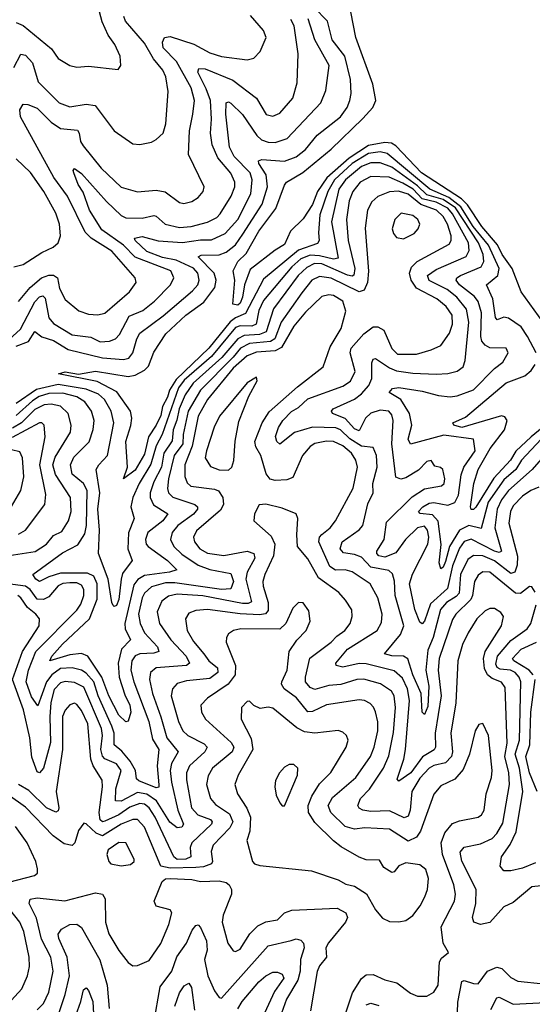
# Model space of a CAD drawing. Extents: x 1443846 to 1577407, y 839182 to 927291.
# Tile 528 of 535: x 1567170 to 1569367, y 908194 to 912411. Entities that reach past the tile are written whole.
import ezdxf

# ---------------------------------------------------------------- set-up
doc = ezdxf.new("R2010")
doc.units = 0

msp = doc.modelspace()

# ---------------------------------------------------------------- linework, layer by layer
at = {"layer": '0CON20XD'}
for points in [[(1569382.8, 910985), (1569346.7, 911055), (1569319.7, 911095), (1569265, 911133.5), (1569245, 911136.4), (1569216.2, 911126.2), (1569209.7, 911135), (1569197.5, 911215), (1569171.2, 911275), (1569218.6, 911315), (1569224.5, 911345), (1569178.6, 911445), (1569113.2, 911525), (1569059.9, 911609.9), (1569009.2, 911649.2), (1568927.4, 911685), (1568745, 911838.2), (1568715, 911845.3), (1568665, 911837.8), (1568595, 911795.4), (1568519.5, 911725), (1568490.8, 911675), (1568456.8, 911575), (1568451.1, 911498.9), (1568452.8, 911465), (1568446.7, 911453.3), (1568365, 911423.6), (1568215, 911299.4), (1568137.7, 911152.3), (1568095, 911134.7), (1568072.5, 911117.5), (1567981, 911005), (1567840, 910870), (1567811.5, 910825), (1567803.5, 910795), (1567782.2, 910755), (1567775, 910716.1), (1567755, 910674.4), (1567721.5, 910625), (1567705, 910550.8), (1567665, 910481.1), (1567614.4, 910445), (1567632, 910495), (1567624.7, 910604.7), (1567646.8, 910673.2), (1567650.5, 910705), (1567645.3, 910735), (1567586.7, 910816.7), (1567501.6, 910861.6), (1567336.2, 910895), (1567365, 910902.5), (1567422.3, 910892.3), (1567495, 910905.5), (1567635, 910883), (1567665, 910888.2), (1567705, 910909.5), (1567722.1, 910927.9), (1567745, 910986.7), (1567795.9, 911065), (1567882.2, 911145), (1567959.2, 911200.8), (1568005.6, 911264.4), (1568012.2, 911295), (1568003.5, 911325), (1567934.7, 911395.3), (1567947.4, 911402.6), (1568025, 911404.8), (1568054.9, 911415.1), (1568095, 911447.5), (1568126.8, 911493.2), (1568208.7, 911621.3), (1568231.7, 911695), (1568226.7, 911746.6), (1568194.2, 911795), (1568193.1, 911806.9), (1568207.5, 911812.5), (1568305, 911804.8), (1568355, 911824.3), (1568394.9, 911855.1), (1568445, 911917.3), (1568545.3, 911995), (1568573.4, 912035), (1568585.3, 912065), (1568591.1, 912095), (1568587, 912155), (1568562.8, 912255), (1568509.8, 912325), (1568489.5, 912405), (1568431.2, 912465)], [(1567145, 912206.9), (1567175, 912263.3), (1567195, 912259.6), (1567225, 912226.9), (1567248.6, 912145), (1567338.5, 912055), (1567385, 912037.8), (1567455, 912049.3), (1567493.3, 912043.3), (1567574.6, 911934.6), (1567655, 911879.4), (1567685, 911876.5), (1567735, 911886.9), (1567755, 911898.6), (1567784.6, 911925.4), (1567796.7, 911965), (1567805.8, 912104.2), (1567796, 912166), (1567783.6, 912195), (1567743.9, 912243.9), (1567705, 912311.3), (1567623.3, 912405), (1567616.2, 912425)], [(1567155, 912400), (1567185, 912386.9), (1567306.9, 912286.9), (1567335, 912245.8), (1567385, 912215.6), (1567415, 912208.1), (1567465, 912212.9), (1567592, 912198), (1567603.8, 912215), (1567600.8, 912255), (1567577.8, 912305), (1567548.5, 912345), (1567522.8, 912402.8), (1567511.6, 912445)], [(1567165, 911204), (1567215, 911264.8), (1567264.2, 911305.8), (1567295, 911317.7), (1567315, 911316.9), (1567332, 911305), (1567340.3, 911260.3), (1567365, 911212.5), (1567423.8, 911163.8), (1567465, 911149.3), (1567505, 911146.8), (1567535.3, 911154.7), (1567640.8, 911245), (1567668.5, 911285), (1567665.5, 911305), (1567565, 911419.8), (1567476.1, 911476.1), (1567450.7, 911500.7), (1567375.2, 911655), (1567315.8, 911735.8), (1567173.9, 911995), (1567170.4, 912025), (1567185, 912049.5), (1567205, 912048.2), (1567245, 912032.4), (1567305, 911972.6), (1567344.5, 911945), (1567417.6, 911937.6), (1567425.2, 911925.2), (1567430.3, 911890.3), (1567441.4, 911871.4), (1567519.2, 911775), (1567605, 911694.6), (1567675, 911673.9), (1567755, 911680.7), (1567794, 911674), (1567855, 911628.9), (1567873.8, 911623.8), (1567907.7, 911632.3), (1567935, 911649.5), (1567956.4, 911675), (1567961.1, 911695), (1567893.3, 911833.3), (1567898, 911935), (1567912.7, 912007.3), (1567919.6, 912065), (1567905, 912120), (1567842.2, 912232.2), (1567785, 912290.8), (1567781.6, 912315), (1567791.1, 912335), (1567815, 912338.8), (1567916.8, 912306.8), (1567985, 912270), (1568035, 912253.4), (1568145, 912239.2), (1568173.1, 912246.9), (1568201.1, 912275), (1568226.4, 912335), (1568215.5, 912365), (1568159.2, 912429.2)], [(1569431.2, 911091.2), (1569319.2, 911245), (1569280.5, 911345), (1569237.6, 911405), (1569217.3, 911447.3), (1569149.9, 911525), (1569088.4, 911618.4), (1569063.3, 911643.3), (1568892.6, 911755), (1568781.7, 911871.7), (1568762.8, 911882.8), (1568735, 911885.7), (1568665, 911872.1), (1568581.5, 911818.5), (1568485.9, 911734.1), (1568446.9, 911675), (1568425, 911619.7), (1568385, 911558.2), (1568330.6, 911505), (1568305, 911448.1), (1568265.2, 911424.8), (1568158.2, 911341.8), (1568133.7, 911276.3), (1568125, 911222.7), (1568115, 911196.9), (1568105, 911188.6), (1568083.3, 911193.3), (1568092.2, 911295), (1568084.8, 911335.2), (1568104.8, 911375), (1568140.7, 911409.3), (1568194.9, 911505), (1568267.3, 911602.7), (1568305, 911702.5), (1568313.9, 911716.1), (1568383.4, 911756.6), (1568505, 911856.7), (1568641.2, 911988.8), (1568683.5, 912035), (1568696.4, 912065), (1568683.5, 912135), (1568610, 912335), (1568588.9, 912445)], [(1567125, 911041.2), (1567173.9, 911086.1), (1567235, 911203.1), (1567255, 911223.8), (1567269.1, 911229.1), (1567278.8, 911218.8), (1567294.9, 911134.9), (1567315, 911109.7), (1567395, 911061.3), (1567475, 911051.6), (1567515, 911031.4), (1567555, 911033.9), (1567580.4, 911045), (1567597.5, 911062.5), (1567639.2, 911140.8), (1567698, 911165), (1567747.6, 911205), (1567815.9, 911275), (1567830, 911305), (1567817.3, 911335), (1567664.4, 911394.4), (1567615.5, 911445), (1567521.6, 911511.6), (1567469.6, 911595), (1567442.2, 911672.2), (1567421, 911705), (1567401.8, 911755), (1567399.2, 911765), (1567405, 911773.8), (1567435, 911752.9), (1567542.4, 911632.4), (1567605, 911573.2), (1567625, 911563), (1567695, 911561.3), (1567745, 911572.5), (1567755, 911570), (1567793.5, 911535), (1567855, 911521.1), (1567905, 911525.2), (1567975, 911543.9), (1568014.3, 911564.3), (1568029.6, 911580.4), (1568077, 911655), (1568092.1, 911695), (1568092.6, 911715), (1568075, 911753.8), (1568019.8, 911819.8), (1567994.3, 911875), (1567987.3, 911925), (1567991.5, 911985), (1567987.4, 912065), (1567969.6, 912115), (1567933, 912187), (1567937.3, 912202.7), (1567965, 912200.6), (1568082.9, 912152.9), (1568185.4, 912075), (1568225.9, 912005.9), (1568255, 911997.9), (1568285, 912010.4), (1568340.4, 912075), (1568358.5, 912141.5), (1568363.9, 912265), (1568345.9, 912385), (1568332.3, 912412.3)], [(1568434.8, 912325), (1568405.9, 912415)], [(1567155, 911012.9), (1567207.6, 911032.4), (1567235, 911076.1), (1567265, 911053.3), (1567315, 911036.6), (1567378.1, 910998.1), (1567525, 910962.4), (1567615, 910955.7), (1567637.9, 910962.1), (1567655.5, 910984.5), (1567671.7, 911045), (1567685, 911068.4), (1567785, 911142.3), (1567910.8, 911249.2), (1567932.9, 911275), (1567939.4, 911295), (1567933.3, 911325), (1567915, 911346.3), (1567840.8, 911380.8), (1567782.2, 911392.2), (1567715, 911418.2), (1567665.4, 911465), (1567661.9, 911475), (1567695, 911482), (1567763.5, 911463.5), (1567867.6, 911457.6), (1567945, 911468), (1567992.3, 911467.7), (1568050.9, 911495), (1568104.8, 911555), (1568160.3, 911665), (1568166.8, 911725), (1568157.7, 911755), (1568089.4, 911825), (1568069.4, 911865), (1568052.9, 912007.1), (1568055, 912055.8), (1568065, 912059.5), (1568075, 912054.5), (1568125.5, 912005.5), (1568185.7, 911915.7), (1568206.6, 911896.6), (1568235, 911886.5), (1568265, 911885.7), (1568317, 911903), (1568461.1, 912055), (1568482.3, 912107.7), (1568496.7, 912215), (1568434.8, 912325)], [(1567145, 911353.1), (1567185, 911362.9), (1567265, 911413.8), (1567313.3, 911436.7), (1567335.6, 911455), (1567344.6, 911485), (1567341.2, 911535), (1567325, 911583.1), (1567274.2, 911675), (1567216.2, 911756.1), (1567154.7, 911815)], [(1569405, 910614.8), (1569320.5, 910525), (1569296.2, 910485), (1569245, 910440), (1569178.1, 910345), (1569147.8, 910232.2), (1569095, 910244.4), (1569055, 910224.2), (1569011.4, 910155), (1568995, 910090), (1568985, 910065.5), (1568975, 910058.6), (1568967.6, 910085), (1568976.7, 910163.3), (1568963.1, 910263.1), (1568939.7, 910289.7), (1568886.5, 910296.5), (1568878.5, 910305), (1568897.8, 910325), (1568925, 910340.3), (1568945, 910343.2), (1569005, 910332.4), (1569035, 910343.8), (1569051.2, 910375), (1569062.2, 910462.2), (1569073.7, 910495), (1569122.2, 910565), (1569114.7, 910614.7), (1568987.9, 910632.1), (1568845, 910593.6), (1568834.8, 910615), (1568850.7, 910675), (1568840.9, 910725), (1568803.9, 910783.9), (1568753.8, 910815), (1568767.8, 910832.2), (1568795, 910835.2), (1568895, 910820.6), (1568965, 910801.3), (1569015, 910795.6), (1569045, 910800), (1569114.6, 910825.4), (1569205, 910917.5), (1569240.5, 910945), (1569262.9, 910985), (1569255, 911004), (1569185, 911005.8), (1569165, 911017.6), (1569150.9, 911035), (1569146.5, 911055), (1569149.1, 911155), (1569134.9, 911204.9), (1569119.4, 911225), (1569055.2, 911275), (1569040.6, 911295), (1569043.9, 911305), (1569059.6, 911315), (1569147.3, 911352.7), (1569158.9, 911375), (1569156.8, 911405), (1569135.7, 911455), (1569038.1, 911605), (1568985, 911640.9), (1568915, 911661), (1568875, 911699.9), (1568765, 911779.4), (1568715, 911798), (1568675, 911797.7), (1568635, 911783.2), (1568565.9, 911725), (1568537.7, 911685), (1568506.6, 911545), (1568535, 911389.5), (1568515, 911385.5), (1568455, 911400.4), (1568415, 911402.6), (1568375, 911386.3), (1568337, 911353), (1568215, 911208.9), (1568194.3, 911165), (1568183.3, 911106.7), (1568165, 911099.1), (1568115, 911099.7), (1568095, 911092.2), (1567991.8, 910968.2), (1567875, 910867.8), (1567849.9, 910835), (1567780.5, 910635), (1567755, 910586), (1567731.9, 910508.1), (1567681.5, 910425), (1567655.2, 910365), (1567646.5, 910325), (1567660, 910275), (1567636.5, 910213.5), (1567633.1, 910145), (1567652.2, 910095), (1567611.1, 910038.9), (1567604.3, 910014.3), (1567595, 909927.1), (1567585, 909902.5), (1567575, 909897.1), (1567571.3, 909901.3), (1567564.4, 909914.4), (1567549, 910015), (1567508.2, 910125), (1567512.7, 910225), (1567505.1, 910315), (1567513.4, 910385), (1567498.2, 910485), (1567508.9, 910505), (1567546.7, 910545), (1567573.7, 910685), (1567562, 910735), (1567534, 910785), (1567507.2, 910807.2), (1567455, 910828.9), (1567335, 910848.2), (1567242.5, 910827.5), (1567155, 910767.6)], [(1569405, 910529.4), (1569366.1, 910483.9), (1569265, 910394.1), (1569235.1, 910354.9), (1569216, 910315), (1569205.9, 910235), (1569234.7, 910135), (1569225, 910129), (1569205.2, 910134.8), (1569105, 910185.5), (1569075, 910176.8), (1569055, 910147.5), (1569025, 910071.4), (1569003.2, 909975), (1568930.4, 909909.6), (1568905, 909834.5), (1568895, 909823.6), (1568885, 909830), (1568862.8, 909885), (1568841.2, 909995), (1568853.1, 910036.9), (1568919, 910165), (1568924.1, 910195), (1568918.1, 910225), (1568905, 910241.6), (1568875, 910234.3), (1568824.1, 910185), (1568781.9, 910128.1), (1568735, 910108.8), (1568708.5, 910115), (1568700.8, 910125), (1568700.9, 910135), (1568731.9, 910185), (1568741.5, 910258.5), (1568852, 910368), (1568905, 910402.4), (1568977.1, 910415), (1568988.9, 910425), (1568991.5, 910445), (1568982.9, 910485), (1568973.6, 910493.6), (1568948.9, 910498.9), (1568932.9, 910522.9), (1568915, 910518.8), (1568878.7, 910481.3), (1568825, 910449.5), (1568802.8, 910442.8), (1568781.3, 910451.3), (1568765.5, 910594.5), (1568770.5, 910695), (1568765, 910718.1), (1568752.5, 910735), (1568715, 910738.3), (1568675, 910726.5), (1568652.1, 910705), (1568625, 910650.3), (1568605, 910658.4), (1568565, 910703.1), (1568510, 910725), (1568506.2, 910735), (1568512.9, 910745), (1568605, 910785.7), (1568635, 910809.1), (1568666, 910845), (1568679.3, 910875), (1568678.6, 910941.4), (1568685, 910956.9), (1568695, 910960.5), (1568755, 910920), (1568785, 910907.6), (1568855, 910897), (1568955, 910892.9), (1569005, 910895.3), (1569045, 910905.9), (1569070, 910925), (1569078.8, 910951.2), (1569094.9, 911115.1), (1569085, 911172), (1569042.7, 911222.7), (1569001.9, 911255), (1568925, 911294.8), (1568917.1, 911315), (1568955, 911340.7), (1569083, 911397), (1569096.9, 911423.1), (1569092.9, 911455), (1569025, 911579.6), (1569005, 911604.1), (1568955, 911629.7), (1568895, 911644.3), (1568855.9, 911685), (1568811.4, 911711.4), (1568753.6, 911736.4), (1568675, 911740), (1568628.8, 911715), (1568597.5, 911675), (1568582.6, 911635), (1568571.2, 911555), (1568578.2, 911465), (1568606.2, 911345), (1568602.7, 911317.3), (1568595, 911313.1), (1568575, 911317.6), (1568465, 911366.2), (1568433.5, 911366.5), (1568400.4, 911349.6), (1568363, 911315), (1568257.6, 911172.4), (1568225.9, 911074.1), (1568197.5, 911062.5), (1568131.9, 911058.1), (1568105, 911044.4), (1568036.3, 910965), (1567913.5, 910855), (1567879.3, 910805), (1567853.3, 910745), (1567844.1, 910695.9), (1567827.7, 910655), (1567823.3, 910606.8), (1567788.4, 910555), (1567777.2, 910495), (1567745, 910432.2), (1567728.9, 910385), (1567728.7, 910365), (1567743.1, 910333.1), (1567804.6, 910295), (1567783.1, 910265), (1567719.5, 910215), (1567708.9, 910185), (1567711.7, 910165), (1567720.6, 910155), (1567803.3, 910095), (1567842.9, 910055), (1567812, 910045), (1567705, 910030), (1567676, 910014), (1567659.3, 909990.7), (1567620.3, 909825), (1567622.4, 909802.4), (1567644.2, 909755), (1567606.8, 909715), (1567591.6, 909655), (1567595.7, 909595), (1567621.3, 909518.7), (1567641.4, 909475), (1567646.5, 909445), (1567635, 909406.7), (1567625, 909403.8), (1567595, 909432.7), (1567552, 909515), (1567522.3, 909595), (1567462.6, 909685), (1567435, 909695.8), (1567385, 909691.1), (1567298.8, 909665), (1567307.9, 909685), (1567354.2, 909735.8), (1567468.8, 909845), (1567501.4, 909928.6), (1567501.4, 909995), (1567487.5, 910027.5), (1567461, 910041), (1567345, 910040), (1567294.9, 910025.1), (1567255, 910005.3), (1567238.5, 910015), (1567226.9, 910035), (1567353, 910127), (1567418.7, 910161.3), (1567448.6, 910208.6), (1567456.8, 910245), (1567459.8, 910395), (1567444.1, 910424.1), (1567394.7, 910465), (1567387.5, 910505), (1567402.6, 910537.4), (1567467.3, 910602.7), (1567485.4, 910655.4), (1567489.6, 910695), (1567477.7, 910735), (1567449.7, 910775), (1567415.3, 910795.3), (1567355, 910811.8), (1567295, 910810), (1567253.1, 910796.9), (1567225, 910779.2), (1567155, 910715.4)], [(1569395, 910408.8), (1569360.4, 910395), (1569325, 910370), (1569285, 910328.6), (1569273.1, 910305), (1569266.2, 910255), (1569303.7, 910113.7), (1569301.8, 910075), (1569291.9, 910045), (1569275, 910038.9), (1569205, 910093.5), (1569155, 910115.4), (1569115, 910116.2), (1569090.4, 910099.6), (1569058.9, 910035), (1569053.6, 909955), (1569040, 909940), (1568998.7, 909915), (1568973.8, 909885), (1568942.6, 909765), (1568919.6, 909710.4), (1568910.5, 909625), (1568923.5, 909556.5), (1568919.2, 909469.3), (1568905, 909435.6), (1568895, 909444.4), (1568890, 909525), (1568855, 909605.3), (1568833.4, 909673.4), (1568815, 909684.8), (1568765, 909686.2), (1568732.9, 909695), (1568802.2, 909777.8), (1568816, 909815), (1568779.8, 909945), (1568776.3, 910006.3), (1568768.3, 910038.3), (1568752.1, 910052.1), (1568675, 910066.8), (1568635, 910108.5), (1568605, 910121), (1568558.2, 910128.2), (1568543.4, 910145), (1568552.4, 910175), (1568624.3, 910225.7), (1568641.2, 910245), (1568662.4, 910337.6), (1568684.2, 910385), (1568684, 910425), (1568701.7, 910495), (1568699.6, 910545), (1568685, 910578.8), (1568635, 910584.3), (1568585, 910616.4), (1568545, 910654.5), (1568525, 910663.4), (1568425, 910665.8), (1568347.3, 910642.7), (1568285, 910593.3), (1568272.1, 910605), (1568266.4, 910626.4), (1568278.6, 910665), (1568297.9, 910695), (1568335, 910733.7), (1568365, 910750.7), (1568405, 910787.6), (1568555, 910841.3), (1568587, 910863), (1568608.1, 910905), (1568586.4, 910985), (1568590, 911005), (1568645.3, 911065), (1568685, 911096), (1568705, 911096.3), (1568731, 911081), (1568765, 911002.3), (1568788.6, 910978.6), (1568871.1, 910978.9), (1568933.5, 910996.5), (1568974.3, 911015.7), (1569012, 911068), (1569025, 911106.7), (1569023.8, 911145), (1568997, 911183), (1568957.1, 911215), (1568871.1, 911261.1), (1568847.4, 911295), (1568840, 911325), (1568849.3, 911350.7), (1568873.8, 911376.2), (1569010.5, 911449.5), (1569018.8, 911465), (1569019.1, 911485), (1569004.1, 911535), (1568985, 911568), (1568956.7, 911595), (1568889.2, 911619.2), (1568835, 911663.3), (1568793.3, 911676.7), (1568755, 911674), (1568705, 911653.4), (1568679.1, 911630.9), (1568660, 911595), (1568651, 911519), (1568664.8, 911334.8), (1568660.5, 911285), (1568646.6, 911253.4), (1568625, 911246), (1568505, 911304.3), (1568455, 911311.3), (1568421.7, 911295), (1568378.9, 911241.1), (1568290, 911115), (1568263.9, 911045), (1568245, 911033.2), (1568155.5, 911024.5), (1568116.7, 911005), (1568085, 910965.4), (1567945.4, 910825), (1567892.4, 910735), (1567870.4, 910635), (1567868.8, 910595), (1567831.5, 910545), (1567807.3, 910445), (1567803.1, 910403.1), (1567808.1, 910385), (1567826.5, 910366.5), (1567921.2, 910335), (1567931.8, 910325), (1567931.4, 910315), (1567915, 910293.8), (1567848.3, 910245), (1567823.8, 910215), (1567815.8, 910185), (1567830.5, 910155), (1567865, 910122.4), (1567935, 910074.2), (1567985, 910056.4), (1568075, 910039.2), (1568086.7, 910005), (1568075, 909973.4), (1568035, 909971.2), (1567835, 909998.6), (1567795, 909998.5), (1567735, 909981.4), (1567705, 909955.2), (1567694.3, 909935), (1567679.5, 909865), (1567686.7, 909825), (1567705.6, 909785), (1567760.4, 909725), (1567766, 909705), (1567745, 909697.6), (1567685.1, 909694.9), (1567665, 909686.1), (1567650.6, 909665), (1567647, 909625), (1567658.8, 909575), (1567722.9, 909405), (1567739, 909329), (1567766.4, 909285), (1567759, 909215), (1567766.9, 909133.1), (1567766.2, 909123.8), (1567755, 909121.6), (1567680.6, 909150.6)], [(1568815, 911473.3), (1568860.8, 911495), (1568877.5, 911515), (1568884.2, 911535.8), (1568876.7, 911555), (1568855, 911572.7), (1568805, 911583.1), (1568777.5, 911555), (1568765.7, 911515), (1568771.4, 911495), (1568785, 911478), (1568815, 911473.3)], [(1569378.4, 909958.4), (1569365, 909982.5), (1569355, 909982.9), (1569316.8, 909953.2), (1569295, 909954.8), (1569185, 910045.2), (1569155, 910046.2), (1569135, 910032.5), (1569119.8, 910005), (1569111, 909945), (1569103, 909927), (1569039.3, 909865), (1569025, 909842.3), (1568968.3, 909675), (1568963.4, 909625), (1568976.2, 909515), (1568950.6, 909355), (1568952.5, 909295), (1568945.9, 909284.1), (1568895.7, 909254.3), (1568845.9, 909185.9), (1568795, 909149.4), (1568787.6, 909157.6), (1568816.3, 909243.7), (1568823.8, 909285), (1568840.8, 909495), (1568831.6, 909545), (1568810, 909590.1), (1568775, 909622), (1568655, 909651.6), (1568625, 909653.7), (1568555, 909637.4), (1568525.6, 909645), (1568525.5, 909655), (1568574.4, 909715.6), (1568701.6, 909795), (1568720.8, 909829.2), (1568723.3, 909865), (1568705, 909934.4), (1568671.8, 909995), (1568595, 910046.5), (1568565, 910054.1), (1568523, 910053), (1568499.1, 910069.1), (1568451.6, 910175), (1568455.2, 910194.8), (1568465, 910205.8), (1568500.4, 910235), (1568523.6, 910265), (1568599.7, 910405), (1568617.9, 910495), (1568610.7, 910525), (1568592, 910555), (1568555, 910585.7), (1568515, 910604.4), (1568485, 910606), (1568435, 910596.5), (1568415, 910583.2), (1568381.6, 910545), (1568339.9, 910450.1), (1568315, 910440.9), (1568265, 910436.8), (1568243.4, 910443.5), (1568226.4, 910466.4), (1568203.8, 910545), (1568181.8, 910581.8), (1568178.3, 910605), (1568208.8, 910685), (1568239.1, 910730.9), (1568361, 910839), (1568471.1, 910925), (1568499.9, 911010.1), (1568548.3, 911088.3), (1568567.4, 911162.6), (1568555.5, 911205), (1568515, 911229.7), (1568495, 911232.4), (1568465, 911225.9), (1568395, 911158.2), (1568345, 911098.1), (1568292.3, 911007.7), (1568265, 910992.5), (1568185, 910986.6), (1568145, 910971.9), (1568085, 910918.2), (1567975.4, 910784.6), (1567935, 910713.6), (1567909.5, 910585), (1567877.2, 910505), (1567877.6, 910455), (1567887.3, 910427.3), (1567903.1, 910413.1), (1568005, 910399.8), (1568022.7, 910392.7), (1568040, 910365), (1568043.5, 910335), (1568030.2, 910309.8), (1567928.1, 910221.9), (1567914.2, 910195), (1567918.9, 910175), (1567941.9, 910145), (1567975, 910125.6), (1568045, 910116.2), (1568145, 910134.8), (1568173.2, 910125), (1568178.3, 910105), (1568145.5, 910045), (1568138.9, 910015), (1568162.9, 909917.1), (1568149.3, 909910.7), (1568125, 909911.1), (1567955, 909943.8), (1567845, 909950.4), (1567807.5, 909942.5), (1567778.9, 909921.1), (1567759.2, 909875), (1567768.9, 909825), (1567817.8, 909755), (1567883.6, 909685), (1567898.2, 909655), (1567885.2, 909644.8), (1567755.6, 909634.4), (1567730.6, 909615), (1567726.9, 909585), (1567739.2, 909525), (1567774.3, 909425.7), (1567800.8, 909335), (1567849, 909275), (1567821, 909225), (1567815.5, 909195), (1567820.1, 909145), (1567848, 909025), (1567871.8, 908965), (1567865, 908953.1), (1567845, 908950.3), (1567813.8, 908973.8), (1567756.8, 909065), (1567715, 909093.8), (1567675, 909100.3), (1567605, 909064.1), (1567580.9, 909065), (1567582.7, 909117.3), (1567605.5, 909195), (1567585, 909223.5), (1567535.6, 909245.6), (1567525, 909256), (1567518.2, 909285), (1567525.4, 909344.6), (1567520.2, 909375), (1567445, 909552.7), (1567405, 909572.4), (1567365, 909576.9), (1567345, 909571.2), (1567318.3, 909541.7), (1567303.3, 909486.7), (1567299, 909425), (1567302.6, 909315), (1567271.4, 909205), (1567255, 909184.6), (1567245, 909190), (1567222.4, 909252.4), (1567213.1, 909335), (1567185.7, 909455), (1567138.5, 909585), (1567182.4, 909705), (1567252.9, 909815), (1567254.3, 909844.3), (1567238.7, 909865), (1567202.9, 909892.9), (1567175.6, 909935), (1567161.8, 909945)], [(1569425, 910675.6), (1569361.8, 910625), (1569296.8, 910563.2), (1569272.9, 910525), (1569202.2, 910447.8), (1569125, 910323.8), (1569115, 910313.4), (1569105, 910312.9), (1569101.6, 910325), (1569116.6, 910425), (1569135, 910484.6), (1569186.3, 910575), (1569248.3, 910655), (1569258.4, 910695), (1569249.5, 910709.5), (1569234.6, 910714.6), (1569065, 910664.9), (1569030.8, 910675), (1569026.7, 910685), (1569080.6, 910709.4), (1569255, 910855.2), (1569335, 910886.1), (1569361.8, 910908.2), (1569378.6, 910935)], [(1568065, 910481.9), (1568079.2, 910495), (1568087.3, 910522.7), (1568093.9, 910606.1), (1568109.7, 910690.3), (1568152, 910798), (1568188, 910865), (1568185, 910880), (1568145, 910855.7), (1568027, 910713), (1568004.1, 910665.9), (1567970.3, 910565), (1567964.6, 910534.6), (1567987.2, 910497.2), (1568025, 910482.7), (1568065, 910481.9)], [(1567125, 910116.6), (1567237, 910133), (1567285, 910164.7), (1567315, 910201.2), (1567351.1, 910218.9), (1567379.7, 910265), (1567390, 910305), (1567387.1, 910365), (1567323.5, 910463.5), (1567312.1, 910505), (1567321.9, 910538.1), (1567387.1, 910645), (1567390.5, 910675), (1567378.2, 910725), (1567345, 910756.3), (1567305, 910764.2), (1567275, 910760.9), (1567235, 910742.2), (1567177.4, 910685), (1567138.5, 910661.5)], [(1567165, 910207.8), (1567194.8, 910225.2), (1567278.2, 910335), (1567281.9, 910378.1), (1567256.9, 910505), (1567279.5, 910625), (1567275.4, 910675), (1567265, 910684.5), (1567255, 910684.1), (1567137.9, 910622.1)], [(1567135, 910325.4), (1567175.3, 910395), (1567187.2, 910452.8), (1567182.6, 910535), (1567170.5, 910560.5), (1567135, 910568.7)], [(1569405, 908701.2), (1569365, 908697.2), (1569285, 908629.6), (1569245, 908610.8), (1569185, 908544.1), (1569145.3, 908535.3), (1569116.9, 908545), (1569110.4, 908565), (1569124.8, 908625), (1569126.9, 908685), (1569065, 908806.5), (1569057.6, 908845), (1569075, 908867.2), (1569145, 908880.4), (1569195, 908903.2), (1569215.3, 908925), (1569240.1, 908969.9), (1569268.7, 909135), (1569266.5, 909185), (1569248.8, 909255), (1569258.4, 909311.6), (1569250.8, 909550.8), (1569235, 909573.2), (1569195, 909588.8), (1569175.1, 909605.1), (1569162.2, 909632.2), (1569158.3, 909675), (1569164.9, 909705.1), (1569235.3, 909815), (1569243.3, 909855), (1569232.4, 909872.4), (1569205, 909888.9), (1569185, 909889.1), (1569165, 909879.6), (1569128.7, 909845), (1569091.4, 909785), (1569068.1, 909735), (1569047.2, 909665), (1569039, 909485), (1569017, 909355), (1569024.5, 909275), (1569020.2, 909255), (1568995, 909228.6), (1568945, 909216.8), (1568925.3, 909205), (1568885, 909162.8), (1568851, 909105), (1568843.3, 909025), (1568835, 908999.5), (1568818.1, 908991.9), (1568755, 909022.4), (1568675, 909019.8), (1568640.8, 909025), (1568624.3, 909034.3), (1568619.6, 909045), (1568630.4, 909075), (1568668.9, 909115), (1568728.8, 909205), (1568752.1, 909257.9), (1568772.2, 909357.8), (1568780.5, 909465), (1568775.3, 909514.7), (1568764.1, 909535), (1568716.2, 909566.2), (1568645, 909586.3), (1568615, 909585.6), (1568545.7, 909564.3), (1568495, 909559.3), (1568435, 909542.8), (1568415, 909550.3), (1568395.3, 909575), (1568394.3, 909595), (1568413.3, 909676.7), (1568505, 909744.3), (1568529.4, 909770.6), (1568563.9, 909795), (1568586.2, 909825), (1568595.4, 909855), (1568593.1, 909883.1), (1568566.7, 909925), (1568537.6, 909957.6), (1568451.1, 910021.1), (1568405, 910102.3), (1568361.1, 910155), (1568357.5, 910205), (1568362.2, 910275), (1568355, 910294), (1568295, 910319.4), (1568224.3, 910335.7), (1568196.1, 910333.9), (1568176, 910295), (1568174.1, 910264.1), (1568248.4, 910198.4), (1568263.1, 910165), (1568257.8, 910115), (1568220.4, 910035), (1568212.5, 910005), (1568213.5, 909985), (1568235.5, 909915), (1568235, 909880), (1568223.4, 909866.6), (1568197.5, 909862.5), (1568115, 909866.6), (1567975, 909885.5), (1567925, 909881), (1567895, 909868.8), (1567880.8, 909845), (1567887.2, 909795), (1567915, 909747.3), (1567959.7, 909695), (1567980.8, 909665), (1568017.1, 909635), (1568019.5, 909615), (1567985, 909589.7), (1567885, 909579.8), (1567845, 909567.6), (1567824.3, 909545.7), (1567819.7, 909515), (1567850.6, 909405), (1567869.5, 909365), (1567890.4, 909345), (1567959.9, 909309.9), (1567972.8, 909295), (1567962.8, 909275), (1567897.1, 909215), (1567885.6, 909185), (1567884.4, 909155.6), (1567906.3, 909035), (1567933.9, 909005), (1567987.7, 908985), (1567995.3, 908975), (1567991.9, 908965), (1567908.4, 908885), (1567901.2, 908865), (1567902.8, 908825), (1567881.4, 908815), (1567845, 908814.5), (1567831.2, 908825), (1567750.5, 908995), (1567725, 909035.9), (1567705, 909050.4), (1567685, 909054.3), (1567641.4, 909038.6)], [(1567680.6, 909150.6), (1567669.9, 909159.9), (1567665.8, 909195), (1567643.6, 909235), (1567607.9, 909278), (1567575.3, 909305), (1567574.2, 909355), (1567565.6, 909385), (1567506.5, 909515), (1567487.8, 909575), (1567455, 909612.1), (1567435, 909624.8), (1567395.4, 909635.4), (1567345, 909632.1), (1567308.4, 909605), (1567284.9, 909575.1), (1567247.6, 909472.4), (1567220.3, 909510.3), (1567197.7, 909575), (1567207.6, 909625), (1567239, 909705), (1567415, 909882.4), (1567432.5, 909907.5), (1567444.8, 909945), (1567445, 909970.8), (1567435, 909989.3), (1567415, 909998.5), (1567385, 909999.5), (1567355, 909996), (1567335, 909986.3), (1567295, 909939.4), (1567272, 909928), (1567245, 909929.2), (1567215, 909970), (1567195, 909984.1), (1567098.1, 909998.1)], [(1568555, 908118), (1568596.7, 908243.3), (1568635, 908303.9), (1568655, 908320), (1568685, 908321.8), (1568735, 908297.8), (1568785.7, 908285.7), (1568845, 908241.9), (1568875, 908228.6), (1568915, 908228), (1568945, 908246), (1568963.3, 908275), (1568968.8, 908375), (1568978.3, 908391.7), (1569008, 908415), (1568985.3, 908455), (1568976.7, 908525), (1569032.7, 908635), (1569037.2, 908665), (1569030.9, 908705), (1568982, 908835), (1568975.9, 908885), (1568991.6, 908928.4), (1569025, 908968.2), (1569055, 908980.3), (1569135, 908995.5), (1569148.5, 909005), (1569160, 909025), (1569169.6, 909095), (1569191.6, 909165), (1569194.2, 909195), (1569178.5, 909345), (1569155, 909396.7), (1569138.3, 909391.7), (1569121.9, 909365), (1569098.2, 909265), (1569070.5, 909199.5), (1569035, 909157.7), (1568975, 909129.1), (1568945, 909094.4), (1568888.4, 908935), (1568870.2, 908909.8), (1568835, 908893.1), (1568755, 908943.8), (1568648.9, 908948.9), (1568605, 908943.7), (1568565.1, 908955.1), (1568503.4, 909015), (1568491.4, 909045), (1568510.1, 909079.9), (1568610.8, 909165), (1568673.8, 909255), (1568689.4, 909295), (1568704.8, 909365), (1568704.3, 909404.3), (1568695, 909446), (1568686.6, 909466.6), (1568671.7, 909481.7), (1568648, 909495), (1568625, 909498.6), (1568485, 909476.1), (1568425, 909448.2), (1568405, 909447.2), (1568355.9, 909505.9), (1568303.8, 909545), (1568292.5, 909565), (1568293.3, 909575), (1568316.1, 909625), (1568324.2, 909705), (1568357.1, 909752.9), (1568397.3, 909795), (1568415.3, 909835), (1568409.5, 909879.5), (1568385, 909913.3), (1568365, 909915.4), (1568340.7, 909890.7), (1568310.8, 909825), (1568285, 909800), (1568118, 909802), (1568086, 909795), (1568065, 909780), (1568055.6, 909765), (1568055.5, 909745), (1568095.2, 909645), (1568094, 909605), (1568064.1, 909565), (1567974.4, 909505), (1567946.5, 909475), (1567949.2, 909445), (1567966.9, 909415), (1568076.4, 909315), (1568087.8, 909295), (1568081.2, 909275), (1567995.9, 909205), (1567977.7, 909172.3), (1567971, 909135), (1567987.1, 909075), (1568009.6, 909049.6), (1568069.2, 909009.1), (1568083.7, 908975), (1568070.6, 908949.4), (1567998.9, 908875), (1567991.2, 908848.8), (1567996.7, 908805), (1567992.4, 908795), (1567957.7, 908782.3), (1567925, 908780.2), (1567815, 908777.3), (1567775.6, 908785.6), (1567705, 908952.1), (1567675, 908985.2), (1567655, 908985.5), (1567604.2, 908965), (1567525, 908915.4), (1567497.3, 908927.3), (1567455, 908966.9), (1567445, 908969.2), (1567422.1, 908937.9), (1567406.1, 908885), (1567395, 908873.8), (1567360.6, 908880.6), (1567314.2, 908915), (1567195, 909038.1), (1567120.6, 909090.6)], [(1569380.2, 908799.8), (1569325, 908776.5), (1569275.4, 908765.4), (1569245, 908765.8), (1569228.8, 908785), (1569234.5, 908825), (1569271.7, 908878.3), (1569298.1, 908931.9), (1569326.4, 909105), (1569311.6, 909205), (1569293.8, 909265), (1569311.3, 909325), (1569317.3, 909575), (1569310.5, 909595), (1569293.9, 909615), (1569272.7, 909625), (1569229.7, 909629.7), (1569216.4, 909636.4), (1569210.3, 909650.3), (1569217.5, 909685), (1569275, 909752.4), (1569345, 909802.2), (1569361, 909825), (1569382.7, 909905)], [(1569370.6, 909605), (1569352.8, 909625), (1569288.1, 909665), (1569282.6, 909675), (1569318.8, 909715), (1569384.4, 909745.6)], [(1569387.4, 909105), (1569355.5, 909185.5), (1569339.4, 909255), (1569356.1, 909305), (1569360.9, 909445), (1569378.5, 909585)], [(1567641.4, 909038.6), (1567595, 909005.1), (1567535, 908977.5), (1567525, 908975.2), (1567515, 908983.5), (1567510.6, 909015), (1567525.5, 909125), (1567523.2, 909153.2), (1567485.1, 909215.1), (1567474.2, 909244.2), (1567462.2, 909395), (1567435, 909452.2), (1567415, 909477.9), (1567405, 909483.5), (1567385, 909476.5), (1567365, 909453.3), (1567354.2, 909425.8), (1567352.8, 909285), (1567327, 909105), (1567337.6, 909035), (1567335, 909022.9), (1567325, 909017.3), (1567285, 909034.8), (1567209.5, 909109.5), (1567165, 909135.6)], [(1568795, 908546.9), (1568825, 908553.1), (1568855, 908574.3), (1568886.5, 908615), (1568906.5, 908653.5), (1568917.8, 908685), (1568922.6, 908732.6), (1568910.6, 908770.6), (1568885, 908790.5), (1568825, 908799.4), (1568795, 908787.5), (1568775, 908761.4), (1568765, 908758.1), (1568730.3, 908780.3), (1568711.7, 908811.7), (1568655, 908812.2), (1568625, 908824.4), (1568548, 908868), (1568514.4, 908894.4), (1568435, 908972.8), (1568408.3, 909015), (1568406.3, 909045), (1568422.7, 909085), (1568455, 909138.2), (1568503.4, 909186.6), (1568568.8, 909295), (1568577.5, 909325), (1568570, 909345), (1568555, 909360), (1568535, 909366.2), (1568435, 909355.2), (1568390.8, 909360.8), (1568357.5, 909377.5), (1568255, 909461.5), (1568235, 909466.4), (1568200.5, 909460.5), (1568173.7, 909473.7), (1568155, 909492.5), (1568145, 909491.4), (1568120.5, 909465), (1568118.8, 909415), (1568162.2, 909332.2), (1568169.3, 909285), (1568105.9, 909175), (1568092.7, 909135), (1568102.8, 909095), (1568143.2, 909033.2), (1568158.5, 908995), (1568156.5, 908935), (1568144.1, 908895), (1568167.2, 908805), (1568176.4, 908795), (1568198.7, 908788.7), (1568420.8, 908765), (1568535, 908726.5), (1568567.9, 908707.9), (1568605, 908700), (1568656.7, 908666.7), (1568695, 908598), (1568725, 908562.5), (1568755, 908548.6), (1568795, 908546.9)], [(1568305, 909043.8), (1568361.1, 909175), (1568361.4, 909205), (1568345, 909220.8), (1568325, 909220.8), (1568305, 909209.2), (1568282.9, 909185), (1568267, 909153), (1568263.1, 909125), (1568269.7, 909089.7), (1568285, 909056.2), (1568295, 909043.8), (1568305, 909043.8)], [(1567122.8, 908717.2), (1567233.8, 908745), (1567246.2, 908755), (1567246.1, 908773.9), (1567239.2, 908805), (1567202.2, 908885), (1567152.3, 908955)], [(1567605, 908787.3), (1567645, 908792.3), (1567660.4, 908805), (1567660, 908815), (1567624.7, 908884.7), (1567595, 908886.7), (1567549.2, 908855), (1567542.9, 908835), (1567551.5, 908805), (1567561.2, 908795), (1567605, 908787.3)], [(1567245, 908169.7), (1567272.6, 908197.4), (1567295.2, 908245), (1567313.2, 908335), (1567303.6, 908395), (1567262.8, 908472.8), (1567242.3, 908562.3), (1567210, 908625), (1567215.3, 908644.7), (1567245, 908649.8), (1567362.8, 908637.2), (1567495, 908671.2), (1567525, 908665.4), (1567535.8, 908645), (1567537.9, 908545), (1567552.4, 908495), (1567595, 908423.5), (1567635, 908372.5), (1567655, 908358.6), (1567675, 908359.4), (1567725, 908381.9), (1567775, 908454.4), (1567809.2, 908535), (1567821.4, 908585), (1567815, 908598), (1567754.7, 908614.7), (1567746.2, 908635), (1567780.5, 908719.5), (1567795, 908730.5), (1567815, 908732.5), (1567908, 908728), (1567945, 908719.1), (1568025, 908722.3), (1568054.4, 908715), (1568067.5, 908705), (1568077.6, 908685), (1568078.4, 908665), (1568042.4, 908575), (1568038.4, 908545), (1568061.6, 908455), (1568085, 908422.7), (1568095, 908420), (1568115, 908430.5), (1568156, 908495), (1568190.7, 908529.3), (1568225, 908546.6), (1568275, 908555.3), (1568304.6, 908585.4), (1568336.3, 908596.3), (1568530, 908605), (1568567.3, 908585), (1568574.7, 908565), (1568565.8, 908545), (1568493.2, 908456.8), (1568482, 908435), (1568485.4, 908395), (1568455, 908358.5), (1568445, 908333.8), (1568415.6, 908165)], [(1567059.8, 908130.2), (1567179.6, 908260.4), (1567203.8, 908315), (1567212.5, 908355), (1567211.2, 908395), (1567188.4, 908505), (1567170, 908545), (1567106.2, 908626.2)], [(1567335, 908145.5), (1567364.9, 908235.1), (1567382.8, 908315), (1567373.2, 908395), (1567337.5, 908475), (1567335.4, 908494.6), (1567349.2, 908515), (1567385, 908535.3), (1567415, 908537.5), (1567435, 908523.1), (1567514, 908384), (1567544.8, 908275), (1567553.9, 908176.1)], [(1567744.3, 908115), (1567771.8, 908268.2), (1567821.4, 908335), (1567843, 908397), (1567884.2, 908455), (1567908.5, 908511.5), (1567925, 908530.8), (1567935, 908533.8), (1567945, 908522.5), (1567971.1, 908465), (1567974, 908425), (1567961.5, 908385), (1567976.8, 908315), (1568005, 908252), (1568025, 908222.5), (1568035, 908220), (1568235, 908444.1), (1568333.2, 908466.8), (1568355, 908473.8), (1568375, 908467.8), (1568385.8, 908455.8), (1568388.8, 908435), (1568373.2, 908385), (1568371.3, 908335), (1568362.5, 908297.4), (1568314, 908215), (1568292.4, 908155)], [(1568105, 908173.8), (1568123.3, 908205), (1568195, 908289.7), (1568225, 908315.9), (1568255, 908330.8), (1568275, 908331.2), (1568295, 908322.1), (1568301.9, 908305), (1568261.4, 908248.6), (1568219.8, 908155)], [(1569044.2, 908115), (1569047.7, 908202.3), (1569065, 908291.9), (1569075, 908295.7), (1569115, 908282.2), (1569135, 908282), (1569174.9, 908335.1), (1569215, 908352.5), (1569236.8, 908346.8), (1569275, 908308.5), (1569305, 908293.1), (1569415, 908281.4)], [(1567410, 908145), (1567432.4, 908205), (1567443.1, 908255), (1567455, 908264.4), (1567465, 908252.9), (1567482.9, 908205), (1567489.6, 908099.6)], [(1567835, 908185.8), (1567855, 908243.1), (1567875, 908273.1), (1567895, 908284.2), (1567905.9, 908265.9), (1567918.6, 908168.6)], [(1569188.6, 908171.4), (1569215, 908220.9), (1569225, 908223.9), (1569285, 908194.8), (1569425, 908202.1)], [(1568655, 908191.5), (1568675, 908199.1), (1568708.8, 908188.8)]]:
    msp.add_lwpolyline(points, dxfattribs=at)

doc.saveas('drawing.dxf')
